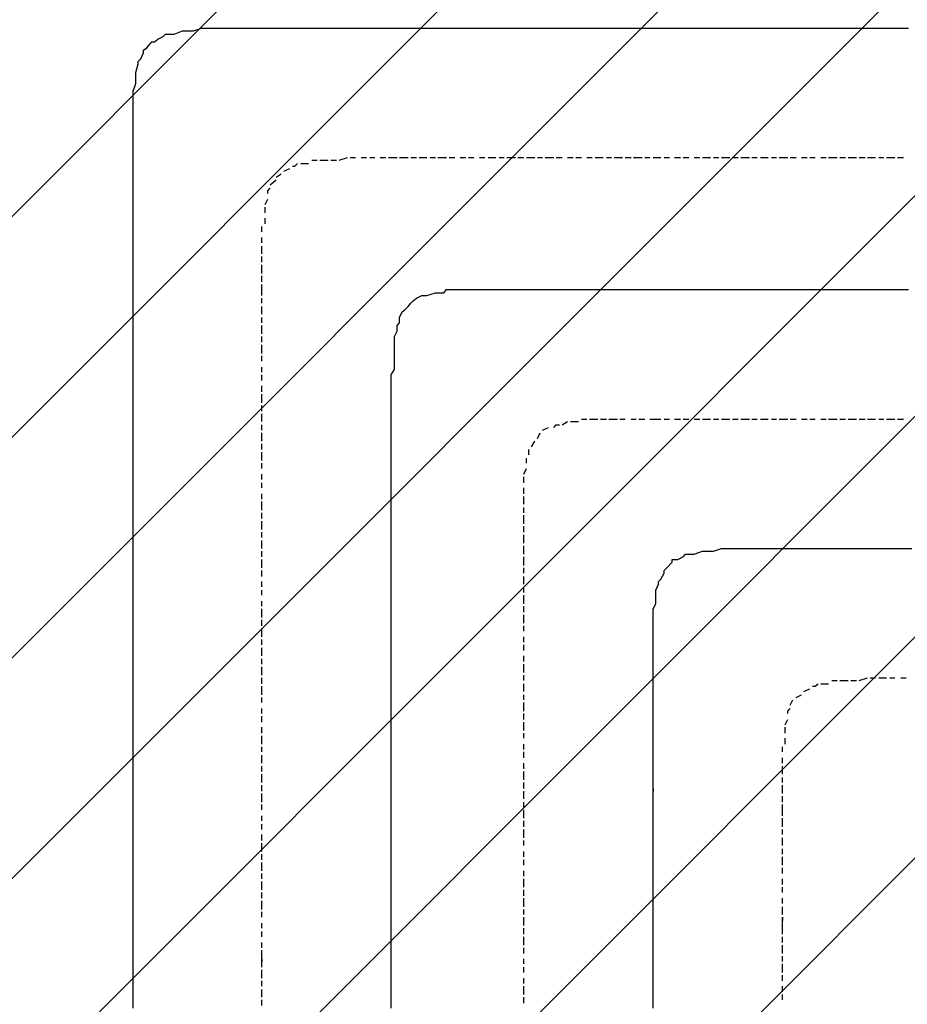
# Model space of a CAD drawing. Extents: x 997 to 109698, y 921 to 94021.
# Tile 463 of 656: x 29237 to 30603, y 43533 to 45047. Entities that reach past the tile are written whole.
import ezdxf

# ---------------------------------------------------------------- set-up
doc = ezdxf.new("R2010")
doc.units = 0
doc.header["$MEASUREMENT"] = 0
doc.layers.add('12', color=7, linetype='CONTINUOUS')
doc.layers.add('28', color=7, linetype='CONTINUOUS')

msp = doc.modelspace()

# ---------------------------------------------------------------- linework, layer by layer
at = {"layer": '12', "color": 5}
for p, q in [((29474.630503, 45024.563401), (29487.630503, 45029.563401)), ((29487.630503, 45029.563401), (29495.630503, 45029.563401)), ((29495.630503, 45029.563401), (29504.630503, 45029.563401)), ((29504.630503, 45029.563401), (29516.630503, 45033.563401)), ((29516.630503, 45033.563401), (29525.630503, 45033.563401)), ((29525.630503, 45033.563401), (29533.630503, 45033.563401)), ((29533.630503, 45033.563401), (29546.630503, 45033.563401)), ((29546.630503, 45033.563401), (29554.630503, 45033.563401)), ((29554.630503, 45033.563401), (29563.630503, 45033.563401)), ((29563.630503, 45033.563401), (29576.630503, 45033.563401)), ((29576.630503, 45033.563401), (29584.630503, 45033.563401)), ((29584.630503, 45033.563401), (29597.630503, 45033.563401)), ((29597.630503, 45033.563401), (29605.630503, 45033.563401)), ((29605.630503, 45033.563401), (29609.630503, 45033.563401)), ((29609.630503, 45033.563401), (29614.630503, 45033.563401)), ((29614.630503, 45033.563401), (29626.630503, 45033.563401)), ((29626.630503, 45033.563401), (29635.630503, 45033.563401)), ((29635.630503, 45033.563401), (29643.630503, 45033.563401)), ((29643.630503, 45033.563401), (29656.630503, 45033.563401)), ((29656.630503, 45033.563401), (29664.630503, 45033.563401)), ((29664.630503, 45033.563401), (29673.630503, 45033.563401)), ((29673.630503, 45033.563401), (29686.630503, 45033.563401)), ((29686.630503, 45033.563401), (29694.630503, 45033.563401)), ((29694.630503, 45033.563401), (29707.630503, 45033.563401)), ((29707.630503, 45033.563401), (29715.630503, 45033.563401)), ((29715.630503, 45033.563401), (29724.630503, 45033.563401)), ((29724.630503, 45033.563401), (29736.630503, 45033.563401)), ((29736.630503, 45033.563401), (29745.630503, 45033.563401)), ((29745.630503, 45033.563401), (29753.630503, 45033.563401)), ((29753.630503, 45033.563401), (29766.630503, 45033.563401)), ((29766.630503, 45033.563401), (29775.630503, 45033.563401)), ((29775.630503, 45033.563401), (29783.630503, 45033.563401)), ((29783.630503, 45033.563401), (29796.630503, 45033.563401)), ((29796.630503, 45033.563401), (29804.630503, 45033.563401)), ((29804.630503, 45033.563401), (29817.630503, 45033.563401)), ((29817.630503, 45033.563401), (29825.630503, 45033.563401)), ((29825.630503, 45033.563401), (29834.630503, 45033.563401)), ((29834.630503, 45033.563401), (29847.630503, 45033.563401)), ((29847.630503, 45033.563401), (29855.630503, 45033.563401)), ((29855.630503, 45033.563401), (29863.630503, 45033.563401)), ((29863.630503, 45033.563401), (29876.630503, 45033.563401)), ((29876.630503, 45033.563401), (29885.630503, 45033.563401)), ((29885.630503, 45033.563401), (29893.630503, 45033.563401)), ((29893.630503, 45033.563401), (29906.630503, 45033.563401)), ((29906.630503, 45033.563401), (29914.630503, 45033.563401)), ((29914.630503, 45033.563401), (29927.630503, 45033.563401)), ((29927.630503, 45033.563401), (29935.630503, 45033.563401)), ((29935.630503, 45033.563401), (29944.630503, 45033.563401)), ((29944.630503, 45033.563401), (29957.630503, 45033.563401)), ((29957.630503, 45033.563401), (29965.630503, 45033.563401)), ((29965.630503, 45033.563401), (29974.630503, 45033.563401)), ((29974.630503, 45033.563401), (29986.630503, 45033.563401)), ((29986.630503, 45033.563401), (29995.630503, 45033.563401)), ((29995.630503, 45033.563401), (30003.630503, 45033.563401)), ((30003.630503, 45033.563401), (30016.630503, 45033.563401)), ((30016.630503, 45033.563401), (30024.630503, 45033.563401)), ((30024.630503, 45033.563401), (30033.630503, 45033.563401)), ((30033.630503, 45033.563401), (30045.630503, 45033.563401)), ((30045.630503, 45033.563401), (30054.630503, 45033.563401)), ((30054.630503, 45033.563401), (30067.630503, 45033.563401)), ((30067.630503, 45033.563401), (30075.630503, 45033.563401)), ((30075.630503, 45033.563401), (30084.630503, 45033.563401)), ((30084.630503, 45033.563401), (30096.630503, 45033.563401)), ((30096.630503, 45033.563401), (30105.630503, 45033.563401)), ((30105.630503, 45033.563401), (30113.630503, 45033.563401)), ((30113.630503, 45033.563401), (30126.630503, 45033.563401)), ((30126.630503, 45033.563401), (30134.630503, 45033.563401)), ((30134.630503, 45033.563401), (30143.630503, 45033.563401)), ((30143.630503, 45033.563401), (30156.630503, 45033.563401)), ((30156.630503, 45033.563401), (30164.630503, 45033.563401)), ((30164.630503, 45033.563401), (30177.630503, 45033.563401)), ((30177.630503, 45033.563401), (30185.630503, 45033.563401)), ((30185.630503, 45033.563401), (30194.630503, 45033.563401)), ((30194.630503, 45033.563401), (30206.630503, 45033.563401)), ((30206.630503, 45033.563401), (30215.630503, 45033.563401)), ((30215.630503, 45033.563401), (30223.630503, 45033.563401)), ((30223.630503, 45033.563401), (30236.630503, 45033.563401)), ((30236.630503, 45033.563401), (30244.630503, 45033.563401)), ((30244.630503, 45033.563401), (30253.630503, 45033.563401)), ((30253.630503, 45033.563401), (30266.630503, 45033.563401)), ((30266.630503, 45033.563401), (30274.630503, 45033.563401)), ((30274.630503, 45033.563401), (30287.630503, 45033.563401)), ((30287.630503, 45033.563401), (30295.630503, 45033.563401)), ((30295.630503, 45033.563401), (30304.630503, 45033.563401)), ((30304.630503, 45033.563401), (30316.630503, 45033.563401)), ((30316.630503, 45033.563401), (30325.630503, 45033.563401)), ((30325.630503, 45033.563401), (30333.630503, 45033.563401)), ((30333.630503, 45033.563401), (30346.630503, 45033.563401)), ((30346.630503, 45033.563401), (30355.630503, 45033.563401)), ((30355.630503, 45033.563401), (30363.630503, 45033.563401)), ((30363.630503, 45033.563401), (30376.630503, 45033.563401)), ((30376.630503, 45033.563401), (30384.630503, 45033.563401)), ((30384.630503, 45033.563401), (30397.630503, 45033.563401)), ((30397.630503, 45033.563401), (30405.630503, 45033.563401)), ((30405.630503, 45033.563401), (30414.630503, 45033.563401)), ((30414.630503, 45033.563401), (30426.630503, 45033.563401)), ((30426.630503, 45033.563401), (30435.630503, 45033.563401)), ((30435.630503, 45033.563401), (30443.630503, 45033.563401)), ((30443.630503, 45033.563401), (30456.630503, 45033.563401)), ((30456.630503, 45033.563401), (30465.630503, 45033.563401)), ((30465.630503, 45033.563401), (30473.630503, 45033.563401)), ((30473.630503, 45033.563401), (30486.630503, 45033.563401)), ((30486.630503, 45033.563401), (30494.630503, 45033.563401)), ((30494.630503, 45033.563401), (30507.630503, 45033.563401)), ((30507.630503, 45033.563401), (30515.630503, 45033.563401)), ((30515.630503, 45033.563401), (30524.630503, 45033.563401)), ((30524.630503, 45033.563401), (30537.630503, 45033.563401)), ((30537.630503, 45033.563401), (30545.630503, 45033.563401)), ((30545.630503, 45033.563401), (30553.630503, 45033.563401)), ((30553.630503, 45033.563401), (30566.630503, 45033.563401)), ((30566.630503, 45033.563401), (30575.630503, 45033.563401)), ((30575.630503, 45033.563401), (30583.630503, 45033.563401)), ((30583.630503, 45033.563401), (30596.630503, 45033.563401)), ((30596.630503, 45033.563401), (30604.630503, 45033.563401)), ((29449.630503, 45016.563401), (29457.630503, 45020.563401)), ((29466.630503, 45024.563401), (29474.630503, 45024.563401)), ((29432.630503, 45003.563401), (29440.630503, 45012.563401)), ((29423.630503, 44986.563401), (29427.630503, 44995.563401)), ((29415.630503, 44965.563401), (29419.630503, 44978.563401)), ((29415.630503, 44957.563401), (29415.630503, 44965.563401)), ((29415.630503, 44948.563401), (29415.630503, 44957.563401)), ((29411.630503, 44936.563401), (29415.630503, 44948.563401)), ((29411.630503, 44927.563401), (29411.630503, 44936.563401)), ((29411.630503, 44919.563401), (29411.630503, 44927.563401)), ((29411.630503, 44906.563401), (29411.630503, 44919.563401)), ((29411.630503, 44897.563401), (29411.630503, 44906.563401)), ((29411.630503, 44889.563401), (29411.630503, 44897.563401)), ((29411.630503, 44876.563401), (29411.630503, 44889.563401)), ((29411.630503, 44868.563401), (29411.630503, 44876.563401)), ((29411.630503, 44859.563401), (29411.630503, 44868.563401)), ((29411.630503, 44847.563401), (29411.630503, 44859.563401)), ((29411.630503, 44838.563401), (29411.630503, 44847.563401)), ((29411.630503, 44834.563401), (29411.630503, 44838.563401)), ((29411.630503, 44825.563401), (29411.630503, 44834.563401)), ((29411.630503, 44817.563401), (29411.630503, 44825.563401)), ((29411.630503, 44809.563401), (29411.630503, 44817.563401)), ((29411.630503, 44796.563401), (29411.630503, 44809.563401)), ((29411.630503, 44787.563401), (29411.630503, 44796.563401)), ((29411.630503, 44775.563401), (29411.630503, 44787.563401)), ((29411.630503, 44766.563401), (29411.630503, 44775.563401)), ((29411.630503, 44758.563401), (29411.630503, 44766.563401)), ((29411.630503, 44745.563401), (29411.630503, 44758.563401)), ((29411.630503, 44737.563401), (29411.630503, 44745.563401)), ((29411.630503, 44728.563401), (29411.630503, 44737.563401)), ((29411.630503, 44715.563401), (29411.630503, 44728.563401)), ((29411.630503, 44707.563401), (29411.630503, 44715.563401)), ((29411.630503, 44698.563401), (29411.630503, 44707.563401)), ((29411.630503, 44686.563401), (29411.630503, 44698.563401)), ((29411.630503, 44677.563401), (29411.630503, 44686.563401)), ((29411.630503, 44665.563401), (29411.630503, 44677.563401)), ((29411.630503, 44656.563401), (29411.630503, 44665.563401)), ((29411.630503, 44648.563401), (29411.630503, 44656.563401)), ((29411.630503, 44635.563401), (29411.630503, 44648.563401)), ((29411.630503, 44626.563401), (29411.630503, 44635.563401)), ((29411.630503, 44618.563401), (29411.630503, 44626.563401)), ((29847.630503, 44618.563401), (29855.630503, 44622.563401)), ((29855.630503, 44622.563401), (29863.630503, 44622.563401)), ((29863.630503, 44622.563401), (29876.630503, 44626.563401)), ((29876.630503, 44626.563401), (29885.630503, 44626.563401)), ((29893.630503, 44631.563401), (29906.630503, 44631.563401)), ((29906.630503, 44631.563401), (29914.630503, 44631.563401)), ((29914.630503, 44631.563401), (29927.630503, 44631.563401)), ((29927.630503, 44631.563401), (29935.630503, 44631.563401)), ((29935.630503, 44631.563401), (29944.630503, 44631.563401)), ((29944.630503, 44631.563401), (29957.630503, 44631.563401)), ((29957.630503, 44631.563401), (29965.630503, 44631.563401)), ((29965.630503, 44631.563401), (29974.630503, 44631.563401)), ((29974.630503, 44631.563401), (29986.630503, 44631.563401)), ((29986.630503, 44631.563401), (29995.630503, 44631.563401)), ((29995.630503, 44631.563401), (30003.630503, 44631.563401)), ((30003.630503, 44631.563401), (30012.630503, 44631.563401)), ((30012.630503, 44631.563401), (30016.630503, 44631.563401)), ((30016.630503, 44631.563401), (30024.630503, 44631.563401)), ((30024.630503, 44631.563401), (30033.630503, 44631.563401)), ((30033.630503, 44631.563401), (30045.630503, 44631.563401)), ((30045.630503, 44631.563401), (30054.630503, 44631.563401)), ((30054.630503, 44631.563401), (30067.630503, 44631.563401)), ((30067.630503, 44631.563401), (30075.630503, 44631.563401)), ((30075.630503, 44631.563401), (30084.630503, 44631.563401)), ((30084.630503, 44631.563401), (30096.630503, 44631.563401)), ((30096.630503, 44631.563401), (30105.630503, 44631.563401)), ((30105.630503, 44631.563401), (30113.630503, 44631.563401)), ((30113.630503, 44631.563401), (30126.630503, 44631.563401)), ((30126.630503, 44631.563401), (30134.630503, 44631.563401)), ((30134.630503, 44631.563401), (30143.630503, 44631.563401)), ((30143.630503, 44631.563401), (30156.630503, 44631.563401)), ((30156.630503, 44631.563401), (30164.630503, 44631.563401)), ((30164.630503, 44631.563401), (30177.630503, 44631.563401)), ((30177.630503, 44631.563401), (30185.630503, 44631.563401)), ((30185.630503, 44631.563401), (30194.630503, 44631.563401)), ((30194.630503, 44631.563401), (30206.630503, 44631.563401)), ((30206.630503, 44631.563401), (30215.630503, 44631.563401)), ((30215.630503, 44631.563401), (30223.630503, 44631.563401)), ((30223.630503, 44631.563401), (30236.630503, 44631.563401)), ((30236.630503, 44631.563401), (30244.630503, 44631.563401)), ((30244.630503, 44631.563401), (30253.630503, 44631.563401)), ((30253.630503, 44631.563401), (30266.630503, 44631.563401)), ((30266.630503, 44631.563401), (30274.630503, 44631.563401)), ((30274.630503, 44631.563401), (30287.630503, 44631.563401)), ((30287.630503, 44631.563401), (30295.630503, 44631.563401)), ((30295.630503, 44631.563401), (30304.630503, 44631.563401)), ((30304.630503, 44631.563401), (30316.630503, 44631.563401)), ((30316.630503, 44631.563401), (30325.630503, 44631.563401)), ((30325.630503, 44631.563401), (30333.630503, 44631.563401)), ((30333.630503, 44631.563401), (30346.630503, 44631.563401)), ((30346.630503, 44631.563401), (30355.630503, 44631.563401)), ((30355.630503, 44631.563401), (30363.630503, 44631.563401)), ((30363.630503, 44631.563401), (30376.630503, 44631.563401)), ((30376.630503, 44631.563401), (30384.630503, 44631.563401)), ((30384.630503, 44631.563401), (30397.630503, 44631.563401)), ((30397.630503, 44631.563401), (30405.630503, 44631.563401)), ((30405.630503, 44631.563401), (30414.630503, 44631.563401)), ((30414.630503, 44631.563401), (30426.630503, 44631.563401)), ((30426.630503, 44631.563401), (30435.630503, 44631.563401)), ((30435.630503, 44631.563401), (30443.630503, 44631.563401)), ((30443.630503, 44631.563401), (30456.630503, 44631.563401)), ((30456.630503, 44631.563401), (30465.630503, 44631.563401)), ((30465.630503, 44631.563401), (30473.630503, 44631.563401)), ((30473.630503, 44631.563401), (30486.630503, 44631.563401)), ((30486.630503, 44631.563401), (30494.630503, 44631.563401)), ((30494.630503, 44631.563401), (30507.630503, 44631.563401)), ((30507.630503, 44631.563401), (30515.630503, 44631.563401)), ((30515.630503, 44631.563401), (30524.630503, 44631.563401)), ((30524.630503, 44631.563401), (30537.630503, 44631.563401)), ((30537.630503, 44631.563401), (30545.630503, 44631.563401)), ((30545.630503, 44631.563401), (30553.630503, 44631.563401)), ((30553.630503, 44631.563401), (30566.630503, 44631.563401)), ((30566.630503, 44631.563401), (30575.630503, 44631.563401)), ((30575.630503, 44631.563401), (30583.630503, 44631.563401)), ((30583.630503, 44631.563401), (30596.630503, 44631.563401)), ((30596.630503, 44631.563401), (30604.630503, 44631.563401)), ((29411.630503, 44605.563401), (29411.630503, 44618.563401)), ((29411.630503, 44597.563401), (29411.630503, 44605.563401)), ((29834.630503, 44605.563401), (29838.630503, 44610.563401)), ((29411.630503, 44588.563401), (29411.630503, 44597.563401)), ((29821.630503, 44588.563401), (29825.630503, 44597.563401)), ((29411.630503, 44576.563401), (29411.630503, 44588.563401)), ((29411.630503, 44567.563401), (29411.630503, 44576.563401)), ((29817.630503, 44567.563401), (29817.630503, 44576.563401)), ((29411.630503, 44555.563401), (29411.630503, 44567.563401)), ((29813.630503, 44559.563401), (29817.630503, 44567.563401)), ((29813.630503, 44546.563401), (29813.630503, 44559.563401)), ((29411.630503, 44546.563401), (29411.630503, 44555.563401)), ((29411.630503, 44538.563401), (29411.630503, 44546.563401)), ((29813.630503, 44538.563401), (29813.630503, 44546.563401)), ((29411.630503, 44525.563401), (29411.630503, 44538.563401)), ((29813.630503, 44529.563401), (29813.630503, 44538.563401)), ((29813.630503, 44516.563401), (29813.630503, 44529.563401)), ((29411.630503, 44516.563401), (29411.630503, 44525.563401)), ((29411.630503, 44508.563401), (29411.630503, 44516.563401)), ((29813.630503, 44508.563401), (29813.630503, 44516.563401)), ((29411.630503, 44495.563401), (29411.630503, 44508.563401)), ((29808.630503, 44500.563401), (29813.630503, 44508.563401)), ((29808.630503, 44487.563401), (29808.630503, 44500.563401)), ((29411.630503, 44487.563401), (29411.630503, 44495.563401)), ((29411.630503, 44478.563401), (29411.630503, 44487.563401)), ((29808.630503, 44478.563401), (29808.630503, 44487.563401)), ((29411.630503, 44466.563401), (29411.630503, 44478.563401)), ((29808.630503, 44466.563401), (29808.630503, 44478.563401)), ((29411.630503, 44457.563401), (29411.630503, 44466.563401)), ((29411.630503, 44444.563401), (29411.630503, 44457.563401)), ((29808.630503, 44457.563401), (29808.630503, 44466.563401)), ((29808.630503, 44449.563401), (29808.630503, 44457.563401)), ((29411.630503, 44436.563401), (29411.630503, 44444.563401)), ((29808.630503, 44436.563401), (29808.630503, 44449.563401)), ((29411.630503, 44428.563401), (29411.630503, 44436.563401)), ((29411.630503, 44415.563401), (29411.630503, 44428.563401)), ((29808.630503, 44432.563401), (29808.630503, 44436.563401)), ((29808.630503, 44428.563401), (29808.630503, 44432.563401)), ((29808.630503, 44415.563401), (29808.630503, 44428.563401)), ((29411.630503, 44406.563401), (29411.630503, 44415.563401)), ((29808.630503, 44406.563401), (29808.630503, 44415.563401)), ((29411.630503, 44398.563401), (29411.630503, 44406.563401)), ((29411.630503, 44385.563401), (29411.630503, 44398.563401)), ((29808.630503, 44398.563401), (29808.630503, 44406.563401)), ((29808.630503, 44385.563401), (29808.630503, 44398.563401)), ((29411.630503, 44377.563401), (29411.630503, 44385.563401)), ((29411.630503, 44368.563401), (29411.630503, 44377.563401)), ((29808.630503, 44377.563401), (29808.630503, 44385.563401)), ((29808.630503, 44368.563401), (29808.630503, 44377.563401)), ((29411.630503, 44356.563401), (29411.630503, 44368.563401)), ((29808.630503, 44356.563401), (29808.630503, 44368.563401)), ((29411.630503, 44347.563401), (29411.630503, 44356.563401)), ((29411.630503, 44339.563401), (29411.630503, 44347.563401)), ((29808.630503, 44347.563401), (29808.630503, 44356.563401)), ((29808.630503, 44339.563401), (29808.630503, 44347.563401)), ((29411.630503, 44326.563401), (29411.630503, 44339.563401)), ((29808.630503, 44326.563401), (29808.630503, 44339.563401)), ((29411.630503, 44317.563401), (29411.630503, 44326.563401)), ((29411.630503, 44305.563401), (29411.630503, 44317.563401)), ((29808.630503, 44317.563401), (29808.630503, 44326.563401)), ((29808.630503, 44305.563401), (29808.630503, 44317.563401)), ((29411.630503, 44296.563401), (29411.630503, 44305.563401)), ((29808.630503, 44296.563401), (29808.630503, 44305.563401)), ((29411.630503, 44288.563401), (29411.630503, 44296.563401)), ((29411.630503, 44275.563401), (29411.630503, 44288.563401)), ((29808.630503, 44288.563401), (29808.630503, 44296.563401)), ((29808.630503, 44275.563401), (29808.630503, 44288.563401)), ((29411.630503, 44267.563401), (29411.630503, 44275.563401)), ((29808.630503, 44267.563401), (29808.630503, 44275.563401)), ((29411.630503, 44258.563401), (29411.630503, 44267.563401)), ((29411.630503, 44245.563401), (29411.630503, 44258.563401)), ((29808.630503, 44258.563401), (29808.630503, 44267.563401)), ((29808.630503, 44245.563401), (29808.630503, 44258.563401)), ((29411.630503, 44237.563401), (29411.630503, 44245.563401)), ((29808.630503, 44237.563401), (29808.630503, 44245.563401)), ((29411.630503, 44229.563401), (29411.630503, 44237.563401)), ((29411.630503, 44216.563401), (29411.630503, 44229.563401)), ((29808.630503, 44229.563401), (29808.630503, 44237.563401)), ((29808.630503, 44216.563401), (29808.630503, 44229.563401)), ((30274.630503, 44224.563401), (30287.630503, 44229.563401)), ((30287.630503, 44229.563401), (30295.630503, 44229.563401)), ((30295.630503, 44229.563401), (30304.630503, 44229.563401)), ((30304.630503, 44229.563401), (30316.630503, 44233.563401)), ((30316.630503, 44233.563401), (30325.630503, 44233.563401)), ((30325.630503, 44233.563401), (30333.630503, 44233.563401)), ((30333.630503, 44233.563401), (30346.630503, 44233.563401)), ((30346.630503, 44233.563401), (30355.630503, 44233.563401)), ((30355.630503, 44233.563401), (30363.630503, 44233.563401)), ((30363.630503, 44233.563401), (30376.630503, 44233.563401)), ((30376.630503, 44233.563401), (30384.630503, 44233.563401)), ((30384.630503, 44233.563401), (30397.630503, 44233.563401)), ((30397.630503, 44233.563401), (30405.630503, 44233.563401)), ((30405.630503, 44233.563401), (30410.630503, 44233.563401)), ((30410.630503, 44233.563401), (30418.630503, 44233.563401)), ((30418.630503, 44233.563401), (30431.630503, 44233.563401)), ((30431.630503, 44233.563401), (30439.630503, 44233.563401)), ((30439.630503, 44233.563401), (30452.630503, 44233.563401)), ((30452.630503, 44233.563401), (30460.630503, 44233.563401)), ((30460.630503, 44233.563401), (30469.630503, 44233.563401)), ((30469.630503, 44233.563401), (30481.630503, 44233.563401)), ((30481.630503, 44233.563401), (30490.630503, 44233.563401)), ((30490.630503, 44233.563401), (30498.630503, 44233.563401)), ((30498.630503, 44233.563401), (30511.630503, 44233.563401)), ((30511.630503, 44233.563401), (30520.630503, 44233.563401)), ((30520.630503, 44233.563401), (30528.630503, 44233.563401)), ((30528.630503, 44233.563401), (30541.630503, 44233.563401)), ((30541.630503, 44233.563401), (30549.630503, 44233.563401)), ((30549.630503, 44233.563401), (30562.630503, 44233.563401)), ((30562.630503, 44233.563401), (30570.630503, 44233.563401)), ((30570.630503, 44233.563401), (30579.630503, 44233.563401)), ((30579.630503, 44233.563401), (30592.630503, 44233.563401)), ((30592.630503, 44233.563401), (30600.630503, 44233.563401)), ((30600.630503, 44233.563401), (30609.630503, 44233.563401)), ((29411.630503, 44207.563401), (29411.630503, 44216.563401)), ((29808.630503, 44207.563401), (29808.630503, 44216.563401)), ((30232.630503, 44203.563401), (30240.630503, 44212.563401)), ((30249.630503, 44216.563401), (30257.630503, 44220.563401)), ((30266.630503, 44224.563401), (30274.630503, 44224.563401)), ((29411.630503, 44195.563401), (29411.630503, 44207.563401)), ((29808.630503, 44195.563401), (29808.630503, 44207.563401)), ((29411.630503, 44186.563401), (29411.630503, 44195.563401)), ((29411.630503, 44178.563401), (29411.630503, 44186.563401)), ((29808.630503, 44186.563401), (29808.630503, 44195.563401)), ((29808.630503, 44178.563401), (29808.630503, 44186.563401)), ((30223.630503, 44186.563401), (30228.630503, 44195.563401)), ((29411.630503, 44165.563401), (29411.630503, 44178.563401)), ((29411.630503, 44157.563401), (29411.630503, 44165.563401)), ((29808.630503, 44165.563401), (29808.630503, 44178.563401)), ((29808.630503, 44157.563401), (29808.630503, 44165.563401)), ((30215.630503, 44169.563401), (30219.630503, 44178.563401)), ((30215.630503, 44157.563401), (30215.630503, 44169.563401)), ((29411.630503, 44148.563401), (29411.630503, 44157.563401)), ((29808.630503, 44148.563401), (29808.630503, 44157.563401)), ((30215.630503, 44148.563401), (30215.630503, 44157.563401)), ((29411.630503, 44135.563401), (29411.630503, 44148.563401)), ((29411.630503, 44127.563401), (29411.630503, 44135.563401)), ((29808.630503, 44135.563401), (29808.630503, 44148.563401)), ((29808.630503, 44127.563401), (29808.630503, 44135.563401)), ((30211.630503, 44140.563401), (30215.630503, 44148.563401)), ((30211.630503, 44127.563401), (30211.630503, 44140.563401)), ((29411.630503, 44118.563401), (29411.630503, 44127.563401)), ((29808.630503, 44118.563401), (29808.630503, 44127.563401)), ((30211.630503, 44118.563401), (30211.630503, 44127.563401)), ((29411.630503, 44106.563401), (29411.630503, 44118.563401)), ((29411.630503, 44097.563401), (29411.630503, 44106.563401)), ((29808.630503, 44106.563401), (29808.630503, 44118.563401)), ((29808.630503, 44097.563401), (29808.630503, 44106.563401)), ((30211.630503, 44106.563401), (30211.630503, 44118.563401)), ((30211.630503, 44097.563401), (30211.630503, 44106.563401)), ((29411.630503, 44085.563401), (29411.630503, 44097.563401)), ((29808.630503, 44085.563401), (29808.630503, 44097.563401)), ((30211.630503, 44089.563401), (30211.630503, 44097.563401)), ((29411.630503, 44076.563401), (29411.630503, 44085.563401)), ((29411.630503, 44068.563401), (29411.630503, 44076.563401)), ((29808.630503, 44076.563401), (29808.630503, 44085.563401)), ((29808.630503, 44068.563401), (29808.630503, 44076.563401)), ((30211.630503, 44076.563401), (30211.630503, 44089.563401)), ((30211.630503, 44068.563401), (30211.630503, 44076.563401)), ((29411.630503, 44055.563401), (29411.630503, 44068.563401)), ((29808.630503, 44055.563401), (29808.630503, 44068.563401)), ((30211.630503, 44059.563401), (30211.630503, 44068.563401)), ((30211.630503, 44047.563401), (30211.630503, 44059.563401)), ((29411.630503, 44047.563401), (29411.630503, 44055.563401)), ((29411.630503, 44038.563401), (29411.630503, 44047.563401)), ((29808.630503, 44047.563401), (29808.630503, 44055.563401)), ((29808.630503, 44038.563401), (29808.630503, 44047.563401)), ((30211.630503, 44038.563401), (30211.630503, 44047.563401)), ((29411.630503, 44025.563401), (29411.630503, 44038.563401)), ((29808.630503, 44025.563401), (29808.630503, 44038.563401)), ((30211.630503, 44034.563401), (30211.630503, 44038.563401)), ((30211.630503, 44025.563401), (30211.630503, 44034.563401)), ((29411.630503, 44017.563401), (29411.630503, 44025.563401)), ((29411.630503, 44008.563401), (29411.630503, 44017.563401)), ((29808.630503, 44017.563401), (29808.630503, 44025.563401)), ((29808.630503, 44008.563401), (29808.630503, 44017.563401)), ((30211.630503, 44013.563401), (30211.630503, 44025.563401)), ((29411.630503, 43996.563401), (29411.630503, 44008.563401)), ((29808.630503, 43996.563401), (29808.630503, 44008.563401)), ((30211.630503, 44004.563401), (30211.630503, 44013.563401)), ((30211.630503, 43996.563401), (30211.630503, 44004.563401)), ((29411.630503, 43987.563401), (29411.630503, 43996.563401)), ((29411.630503, 43975.563401), (29411.630503, 43987.563401)), ((29808.630503, 43987.563401), (29808.630503, 43996.563401)), ((29808.630503, 43975.563401), (29808.630503, 43987.563401)), ((30211.630503, 43983.563401), (30211.630503, 43996.563401)), ((29411.630503, 43966.563401), (29411.630503, 43975.563401)), ((29808.630503, 43966.563401), (29808.630503, 43975.563401)), ((30211.630503, 43975.563401), (30211.630503, 43983.563401)), ((30211.630503, 43966.563401), (30211.630503, 43975.563401)), ((29411.630503, 43958.563401), (29411.630503, 43966.563401)), ((29411.630503, 43945.563401), (29411.630503, 43958.563401)), ((29808.630503, 43958.563401), (29808.630503, 43966.563401)), ((29808.630503, 43945.563401), (29808.630503, 43958.563401)), ((30211.630503, 43953.563401), (30211.630503, 43966.563401)), ((30211.630503, 43945.563401), (30211.630503, 43953.563401)), ((29411.630503, 43936.563401), (29411.630503, 43945.563401)), ((29808.630503, 43936.563401), (29808.630503, 43945.563401)), ((30211.630503, 43932.563401), (30211.630503, 43945.563401)), ((29411.630503, 43928.563401), (29411.630503, 43936.563401)), ((29411.630503, 43915.563401), (29411.630503, 43928.563401)), ((29808.630503, 43928.563401), (29808.630503, 43936.563401)), ((29808.630503, 43915.563401), (29808.630503, 43928.563401)), ((30211.630503, 43924.563401), (30211.630503, 43932.563401)), ((30211.630503, 43915.563401), (30211.630503, 43924.563401)), ((29411.630503, 43907.563401), (29411.630503, 43915.563401)), ((29808.630503, 43907.563401), (29808.630503, 43915.563401)), ((30211.630503, 43903.563401), (30211.630503, 43915.563401)), ((29411.630503, 43898.563401), (29411.630503, 43907.563401)), ((29411.630503, 43886.563401), (29411.630503, 43898.563401)), ((29808.630503, 43898.563401), (29808.630503, 43907.563401)), ((29808.630503, 43886.563401), (29808.630503, 43898.563401)), ((30211.630503, 43894.563401), (30211.630503, 43903.563401)), ((30211.630503, 43886.563401), (30211.630503, 43894.563401)), ((29411.630503, 43877.563401), (29411.630503, 43886.563401)), ((29808.630503, 43877.563401), (29808.630503, 43886.563401)), ((30211.630503, 43873.563401), (30211.630503, 43886.563401)), ((29411.630503, 43864.563401), (29411.630503, 43877.563401)), ((29411.630503, 43856.563401), (29411.630503, 43864.563401)), ((29808.630503, 43864.563401), (29808.630503, 43877.563401)), ((29808.630503, 43856.563401), (29808.630503, 43864.563401)), ((30211.630503, 43864.563401), (30211.630503, 43873.563401)), ((30211.630503, 43856.563401), (30211.630503, 43864.563401)), ((29411.630503, 43848.563401), (29411.630503, 43856.563401)), ((29411.630503, 43835.563401), (29411.630503, 43848.563401)), ((29808.630503, 43848.563401), (29808.630503, 43856.563401)), ((29808.630503, 43835.563401), (29808.630503, 43848.563401)), ((30211.630503, 43843.563401), (30211.630503, 43856.563401)), ((29411.630503, 43826.563401), (29411.630503, 43835.563401)), ((29808.630503, 43826.563401), (29808.630503, 43835.563401)), ((30211.630503, 43835.563401), (30211.630503, 43843.563401)), ((30211.630503, 43822.563401), (30211.630503, 43835.563401)), ((29411.630503, 43818.563401), (29411.630503, 43826.563401)), ((29411.630503, 43805.563401), (29411.630503, 43818.563401)), ((29808.630503, 43818.563401), (29808.630503, 43826.563401)), ((29808.630503, 43805.563401), (29808.630503, 43818.563401)), ((30211.630503, 43814.563401), (30211.630503, 43822.563401)), ((29411.630503, 43797.563401), (29411.630503, 43805.563401)), ((29808.630503, 43797.563401), (29808.630503, 43805.563401)), ((30211.630503, 43805.563401), (30211.630503, 43814.563401)), ((30211.630503, 43793.563401), (30211.630503, 43805.563401)), ((29411.630503, 43788.563401), (29411.630503, 43797.563401)), ((29411.630503, 43776.563401), (29411.630503, 43788.563401)), ((29808.630503, 43788.563401), (29808.630503, 43797.563401)), ((29808.630503, 43776.563401), (29808.630503, 43788.563401)), ((30211.630503, 43784.563401), (30211.630503, 43793.563401)), ((29411.630503, 43767.563401), (29411.630503, 43776.563401)), ((29808.630503, 43767.563401), (29808.630503, 43776.563401)), ((30211.630503, 43776.563401), (30211.630503, 43784.563401)), ((30211.630503, 43763.563401), (30211.630503, 43776.563401)), ((29411.630503, 43759.563401), (29411.630503, 43767.563401)), ((29411.630503, 43746.563401), (29411.630503, 43759.563401)), ((29808.630503, 43759.563401), (29808.630503, 43767.563401)), ((29808.630503, 43746.563401), (29808.630503, 43759.563401)), ((30211.630503, 43754.563401), (30211.630503, 43763.563401)), ((29411.630503, 43737.563401), (29411.630503, 43746.563401)), ((29808.630503, 43737.563401), (29808.630503, 43746.563401)), ((30211.630503, 43746.563401), (30211.630503, 43754.563401)), ((30211.630503, 43733.563401), (30211.630503, 43746.563401)), ((29411.630503, 43725.563401), (29411.630503, 43737.563401)), ((29808.630503, 43725.563401), (29808.630503, 43737.563401)), ((30211.630503, 43725.563401), (30211.630503, 43733.563401)), ((29411.630503, 43716.563401), (29411.630503, 43725.563401)), ((29411.630503, 43708.563401), (29411.630503, 43716.563401)), ((29808.630503, 43716.563401), (29808.630503, 43725.563401)), ((29808.630503, 43708.563401), (29808.630503, 43716.563401)), ((30211.630503, 43712.563401), (30211.630503, 43725.563401)), ((30211.630503, 43704.563401), (30211.630503, 43712.563401)), ((29411.630503, 43695.563401), (29411.630503, 43708.563401)), ((29808.630503, 43695.563401), (29808.630503, 43708.563401)), ((30211.630503, 43695.563401), (30211.630503, 43704.563401)), ((29411.630503, 43687.563401), (29411.630503, 43695.563401)), ((29411.630503, 43678.563401), (29411.630503, 43687.563401)), ((29808.630503, 43687.563401), (29808.630503, 43695.563401)), ((29808.630503, 43678.563401), (29808.630503, 43687.563401)), ((30211.630503, 43682.563401), (30211.630503, 43695.563401)), ((30211.630503, 43674.563401), (30211.630503, 43682.563401)), ((29411.630503, 43666.563401), (29411.630503, 43678.563401)), ((29411.630503, 43657.563401), (29411.630503, 43666.563401)), ((29808.630503, 43666.563401), (29808.630503, 43678.563401)), ((29808.630503, 43657.563401), (29808.630503, 43666.563401)), ((30211.630503, 43666.563401), (30211.630503, 43674.563401)), ((30211.630503, 43653.563401), (30211.630503, 43666.563401)), ((29411.630503, 43649.563401), (29411.630503, 43657.563401)), ((29808.630503, 43649.563401), (29808.630503, 43657.563401)), ((30211.630503, 43644.563401), (30211.630503, 43653.563401)), ((29411.630503, 43636.563401), (29411.630503, 43649.563401)), ((29411.630503, 43627.563401), (29411.630503, 43636.563401)), ((29808.630503, 43636.563401), (29808.630503, 43649.563401)), ((29808.630503, 43627.563401), (29808.630503, 43636.563401)), ((30211.630503, 43636.563401), (30211.630503, 43644.563401)), ((30211.630503, 43623.563401), (30211.630503, 43636.563401)), ((29411.630503, 43615.563401), (29411.630503, 43627.563401)), ((29808.630503, 43615.563401), (29808.630503, 43627.563401)), ((30211.630503, 43615.563401), (30211.630503, 43623.563401)), ((29411.630503, 43606.563401), (29411.630503, 43615.563401)), ((29411.630503, 43598.563401), (29411.630503, 43606.563401)), ((29808.630503, 43606.563401), (29808.630503, 43615.563401)), ((29808.630503, 43598.563401), (29808.630503, 43606.563401)), ((30211.630503, 43602.563401), (30211.630503, 43615.563401)), ((29411.630503, 43585.563401), (29411.630503, 43598.563401)), ((29808.630503, 43585.563401), (29808.630503, 43598.563401)), ((30211.630503, 43594.563401), (30211.630503, 43602.563401)), ((30211.630503, 43585.563401), (30211.630503, 43594.563401)), ((29411.630503, 43577.563401), (29411.630503, 43585.563401)), ((29411.630503, 43568.563401), (29411.630503, 43577.563401)), ((29808.630503, 43577.563401), (29808.630503, 43585.563401)), ((29808.630503, 43568.563401), (29808.630503, 43577.563401)), ((30211.630503, 43572.563401), (30211.630503, 43585.563401)), ((29411.630503, 43555.563401), (29411.630503, 43568.563401)), ((29808.630503, 43555.563401), (29808.630503, 43568.563401)), ((30211.630503, 43564.563401), (30211.630503, 43572.563401)), ((30211.630503, 43555.563401), (30211.630503, 43564.563401)), ((29411.630503, 43547.563401), (29411.630503, 43555.563401)), ((29411.630503, 43539.563401), (29411.630503, 43547.563401)), ((29808.630503, 43547.563401), (29808.630503, 43555.563401)), ((29808.630503, 43539.563401), (29808.630503, 43547.563401)), ((30211.630503, 43543.563401), (30211.630503, 43555.563401)), ((29411.630503, 43526.563401), (29411.630503, 43539.563401)), ((29808.630503, 43526.563401), (29808.630503, 43539.563401)), ((30211.630503, 43534.563401), (30211.630503, 43543.563401)), ((30211.630503, 43526.563401), (30211.630503, 43534.563401))]:
    msp.add_line(p, q, dxfattribs=at)
at = {"layer": '12', "color": 1}
for p, q in [((29728.630503, 44830.563401), (29741.630503, 44834.563401)), ((29745.630503, 44834.563401), (29753.630503, 44834.563401)), ((29762.630503, 44834.563401), (29770.630503, 44834.563401)), ((29775.630503, 44834.563401), (29783.630503, 44834.563401)), ((29791.630503, 44834.563401), (29800.630503, 44834.563401)), ((29804.630503, 44834.563401), (29808.630503, 44834.563401)), ((29808.630503, 44834.563401), (29817.630503, 44834.563401)), ((29821.630503, 44834.563401), (29834.630503, 44834.563401)), ((29838.630503, 44834.563401), (29847.630503, 44834.563401)), ((29851.630503, 44834.563401), (29863.630503, 44834.563401)), ((29868.630503, 44834.563401), (29876.630503, 44834.563401)), ((29880.630503, 44834.563401), (29893.630503, 44834.563401)), ((29897.630503, 44834.563401), (29906.630503, 44834.563401)), ((29914.630503, 44834.563401), (29923.630503, 44834.563401)), ((29927.630503, 44834.563401), (29935.630503, 44834.563401)), ((29944.630503, 44834.563401), (29952.630503, 44834.563401)), ((29957.630503, 44834.563401), (29969.630503, 44834.563401)), ((29974.630503, 44834.563401), (29982.630503, 44834.563401)), ((29986.630503, 44834.563401), (29999.630503, 44834.563401)), ((30003.630503, 44834.563401), (30012.630503, 44834.563401)), ((30016.630503, 44834.563401), (30029.630503, 44834.563401)), ((30033.630503, 44834.563401), (30041.630503, 44834.563401)), ((30045.630503, 44834.563401), (30058.630503, 44834.563401)), ((30062.630503, 44834.563401), (30071.630503, 44834.563401)), ((30079.630503, 44834.563401), (30088.630503, 44834.563401)), ((30092.630503, 44834.563401), (30101.630503, 44834.563401)), ((30109.630503, 44834.563401), (30117.630503, 44834.563401)), ((30122.630503, 44834.563401), (30134.630503, 44834.563401)), ((30139.630503, 44834.563401), (30147.630503, 44834.563401)), ((30151.630503, 44834.563401), (30164.630503, 44834.563401)), ((30168.630503, 44834.563401), (30177.630503, 44834.563401)), ((30181.630503, 44834.563401), (30194.630503, 44834.563401)), ((30198.630503, 44834.563401), (30206.630503, 44834.563401)), ((30211.630503, 44834.563401), (30223.630503, 44834.563401)), ((30228.630503, 44834.563401), (30236.630503, 44834.563401)), ((30244.630503, 44834.563401), (30253.630503, 44834.563401)), ((30257.630503, 44834.563401), (30266.630503, 44834.563401)), ((30274.630503, 44834.563401), (30283.630503, 44834.563401)), ((30287.630503, 44834.563401), (30299.630503, 44834.563401)), ((30304.630503, 44834.563401), (30312.630503, 44834.563401)), ((30316.630503, 44834.563401), (30329.630503, 44834.563401)), ((30333.630503, 44834.563401), (30342.630503, 44834.563401)), ((30346.630503, 44834.563401), (30359.630503, 44834.563401)), ((30363.630503, 44834.563401), (30371.630503, 44834.563401)), ((30376.630503, 44834.563401), (30388.630503, 44834.563401)), ((30393.630503, 44834.563401), (30401.630503, 44834.563401)), ((30405.630503, 44834.563401), (30418.630503, 44834.563401)), ((30422.630503, 44834.563401), (30431.630503, 44834.563401)), ((30439.630503, 44834.563401), (30448.630503, 44834.563401)), ((30452.630503, 44834.563401), (30460.630503, 44834.563401)), ((30469.630503, 44834.563401), (30477.630503, 44834.563401)), ((30481.630503, 44834.563401), (30494.630503, 44834.563401)), ((30498.630503, 44834.563401), (30507.630503, 44834.563401)), ((30511.630503, 44834.563401), (30524.630503, 44834.563401)), ((30528.630503, 44834.563401), (30537.630503, 44834.563401)), ((30541.630503, 44834.563401), (30553.630503, 44834.563401)), ((30558.630503, 44834.563401), (30566.630503, 44834.563401)), ((30570.630503, 44834.563401), (30583.630503, 44834.563401)), ((30587.630503, 44834.563401), (30596.630503, 44834.563401)), ((29643.630503, 44813.563401), (29652.630503, 44817.563401)), ((29669.630503, 44825.563401), (29681.630503, 44825.563401)), ((29686.630503, 44830.563401), (29694.630503, 44830.563401)), ((29698.630503, 44830.563401), (29711.630503, 44830.563401)), ((29715.630503, 44830.563401), (29724.630503, 44830.563401)), ((29631.630503, 44804.563401), (29639.630503, 44809.563401)), ((29622.630503, 44792.563401), (29631.630503, 44800.563401)), ((29614.630503, 44762.563401), (29618.630503, 44770.563401)), ((29614.630503, 44749.563401), (29614.630503, 44758.563401)), ((29614.630503, 44732.563401), (29614.630503, 44741.563401)), ((29609.630503, 44720.563401), (29609.630503, 44728.563401)), ((29609.630503, 44703.563401), (29609.630503, 44711.563401)), ((29609.630503, 44686.563401), (29609.630503, 44698.563401)), ((29609.630503, 44673.563401), (29609.630503, 44682.563401)), ((29609.630503, 44656.563401), (29609.630503, 44669.563401)), ((29609.630503, 44643.563401), (29609.630503, 44652.563401)), ((29609.630503, 44631.563401), (29609.630503, 44639.563401)), ((29609.630503, 44622.563401), (29609.630503, 44631.563401)), ((29609.630503, 44610.563401), (29609.630503, 44618.563401)), ((29609.630503, 44593.563401), (29609.630503, 44605.563401)), ((29609.630503, 44580.563401), (29609.630503, 44588.563401)), ((29609.630503, 44563.563401), (29609.630503, 44576.563401)), ((29609.630503, 44550.563401), (29609.630503, 44559.563401)), ((29609.630503, 44533.563401), (29609.630503, 44546.563401)), ((29609.630503, 44521.563401), (29609.630503, 44529.563401)), ((29609.630503, 44504.563401), (29609.630503, 44512.563401)), ((29609.630503, 44491.563401), (29609.630503, 44500.563401)), ((29609.630503, 44474.563401), (29609.630503, 44483.563401)), ((29609.630503, 44457.563401), (29609.630503, 44470.563401)), ((29609.630503, 44444.563401), (29609.630503, 44453.563401)), ((29609.630503, 44428.563401), (29609.630503, 44440.563401)), ((29609.630503, 44415.563401), (29609.630503, 44423.563401)), ((30071.630503, 44423.563401), (30079.630503, 44428.563401)), ((30084.630503, 44428.563401), (30096.630503, 44428.563401)), ((30101.630503, 44432.563401), (30109.630503, 44432.563401)), ((30113.630503, 44432.563401), (30126.630503, 44432.563401)), ((30130.630503, 44432.563401), (30139.630503, 44432.563401)), ((30143.630503, 44432.563401), (30156.630503, 44432.563401)), ((30160.630503, 44432.563401), (30168.630503, 44432.563401)), ((30177.630503, 44432.563401), (30185.630503, 44432.563401)), ((30189.630503, 44432.563401), (30198.630503, 44432.563401)), ((30206.630503, 44432.563401), (30211.630503, 44432.563401)), ((30211.630503, 44432.563401), (30223.630503, 44432.563401)), ((30228.630503, 44432.563401), (30236.630503, 44432.563401)), ((30244.630503, 44432.563401), (30253.630503, 44432.563401)), ((30257.630503, 44432.563401), (30266.630503, 44432.563401)), ((30274.630503, 44432.563401), (30283.630503, 44432.563401)), ((30287.630503, 44432.563401), (30299.630503, 44432.563401)), ((30304.630503, 44432.563401), (30312.630503, 44432.563401)), ((30316.630503, 44432.563401), (30329.630503, 44432.563401)), ((30333.630503, 44432.563401), (30342.630503, 44432.563401)), ((30346.630503, 44432.563401), (30359.630503, 44432.563401)), ((30363.630503, 44432.563401), (30371.630503, 44432.563401)), ((30376.630503, 44432.563401), (30388.630503, 44432.563401)), ((30393.630503, 44432.563401), (30401.630503, 44432.563401)), ((30405.630503, 44432.563401), (30418.630503, 44432.563401)), ((30422.630503, 44432.563401), (30431.630503, 44432.563401)), ((30439.630503, 44432.563401), (30448.630503, 44432.563401)), ((30452.630503, 44432.563401), (30460.630503, 44432.563401)), ((30469.630503, 44432.563401), (30477.630503, 44432.563401)), ((30481.630503, 44432.563401), (30494.630503, 44432.563401)), ((30498.630503, 44432.563401), (30507.630503, 44432.563401)), ((30511.630503, 44432.563401), (30524.630503, 44432.563401)), ((30528.630503, 44432.563401), (30537.630503, 44432.563401)), ((30541.630503, 44432.563401), (30553.630503, 44432.563401)), ((30558.630503, 44432.563401), (30566.630503, 44432.563401)), ((30570.630503, 44432.563401), (30583.630503, 44432.563401)), ((30587.630503, 44432.563401), (30596.630503, 44432.563401)), ((29609.630503, 44398.563401), (29609.630503, 44411.563401)), ((30033.630503, 44402.563401), (30037.630503, 44411.563401)), ((30041.630503, 44415.563401), (30050.630503, 44419.563401)), ((29609.630503, 44385.563401), (29609.630503, 44394.563401)), ((30024.630503, 44389.563401), (30029.630503, 44398.563401)), ((29609.630503, 44368.563401), (29609.630503, 44381.563401)), ((30020.630503, 44377.563401), (30020.630503, 44385.563401)), ((29609.630503, 44356.563401), (29609.630503, 44364.563401)), ((30016.630503, 44364.563401), (30016.630503, 44372.563401)), ((29609.630503, 44339.563401), (29609.630503, 44347.563401)), ((30012.630503, 44347.563401), (30016.630503, 44356.563401)), ((29609.630503, 44326.563401), (29609.630503, 44334.563401)), ((30012.630503, 44334.563401), (30012.630503, 44343.563401)), ((29609.630503, 44309.563401), (29609.630503, 44317.563401)), ((30012.630503, 44317.563401), (30012.630503, 44326.563401)), ((29609.630503, 44292.563401), (29609.630503, 44305.563401)), ((30012.630503, 44301.563401), (30012.630503, 44313.563401)), ((29609.630503, 44279.563401), (29609.630503, 44288.563401)), ((30012.630503, 44288.563401), (30012.630503, 44296.563401)), ((29609.630503, 44262.563401), (29609.630503, 44275.563401)), ((30012.630503, 44271.563401), (30012.630503, 44284.563401)), ((29609.630503, 44250.563401), (29609.630503, 44258.563401)), ((30012.630503, 44258.563401), (30012.630503, 44267.563401)), ((29609.630503, 44233.563401), (29609.630503, 44245.563401)), ((30012.630503, 44241.563401), (30012.630503, 44254.563401)), ((29609.630503, 44220.563401), (29609.630503, 44229.563401)), ((30012.630503, 44233.563401), (30012.630503, 44237.563401)), ((30012.630503, 44224.563401), (30012.630503, 44233.563401)), ((29609.630503, 44203.563401), (29609.630503, 44216.563401)), ((30012.630503, 44207.563401), (30012.630503, 44220.563401)), ((29609.630503, 44190.563401), (29609.630503, 44199.563401)), ((30012.630503, 44195.563401), (30012.630503, 44203.563401)), ((29609.630503, 44174.563401), (29609.630503, 44182.563401)), ((30012.630503, 44178.563401), (30012.630503, 44190.563401)), ((29609.630503, 44161.563401), (29609.630503, 44169.563401)), ((30012.630503, 44165.563401), (30012.630503, 44174.563401)), ((29609.630503, 44144.563401), (29609.630503, 44152.563401)), ((30012.630503, 44148.563401), (30012.630503, 44161.563401)), ((29609.630503, 44127.563401), (29609.630503, 44140.563401)), ((30012.630503, 44135.563401), (30012.630503, 44144.563401)), ((29609.630503, 44114.563401), (29609.630503, 44123.563401)), ((30012.630503, 44118.563401), (30012.630503, 44131.563401)), ((29609.630503, 44097.563401), (29609.630503, 44110.563401)), ((30012.630503, 44106.563401), (30012.630503, 44114.563401)), ((29609.630503, 44085.563401), (29609.630503, 44093.563401)), ((30012.630503, 44089.563401), (30012.630503, 44097.563401)), ((29609.630503, 44068.563401), (29609.630503, 44080.563401)), ((30012.630503, 44076.563401), (30012.630503, 44085.563401)), ((29609.630503, 44055.563401), (29609.630503, 44063.563401)), ((30012.630503, 44059.563401), (30012.630503, 44068.563401)), ((29609.630503, 44038.563401), (29609.630503, 44051.563401)), ((30012.630503, 44042.563401), (30012.630503, 44055.563401)), ((29609.630503, 44025.563401), (29609.630503, 44034.563401)), ((30012.630503, 44030.563401), (30012.630503, 44038.563401)), ((30486.630503, 44030.563401), (30494.630503, 44030.563401)), ((30498.630503, 44030.563401), (30511.630503, 44030.563401)), ((30515.630503, 44030.563401), (30524.630503, 44030.563401)), ((30528.630503, 44030.563401), (30541.630503, 44034.563401)), ((30545.630503, 44034.563401), (30553.630503, 44034.563401)), ((30558.630503, 44034.563401), (30570.630503, 44034.563401)), ((30575.630503, 44034.563401), (30583.630503, 44034.563401)), ((30592.630503, 44034.563401), (30600.630503, 44034.563401)), ((29609.630503, 44008.563401), (29609.630503, 44021.563401)), ((30012.630503, 44013.563401), (30012.630503, 44025.563401)), ((30443.630503, 44013.563401), (30452.630503, 44017.563401)), ((30469.630503, 44025.563401), (30481.630503, 44025.563401)), ((29609.630503, 43996.563401), (29609.630503, 44004.563401)), ((30012.630503, 44000.563401), (30012.630503, 44008.563401)), ((30422.630503, 43992.563401), (30426.630503, 44000.563401)), ((30431.630503, 44004.563401), (30439.630503, 44008.563401)), ((29609.630503, 43979.563401), (29609.630503, 43987.563401)), ((30012.630503, 43983.563401), (30012.630503, 43996.563401)), ((29609.630503, 43966.563401), (29609.630503, 43975.563401)), ((30012.630503, 43970.563401), (30012.630503, 43979.563401)), ((30414.630503, 43962.563401), (30418.630503, 43970.563401)), ((29609.630503, 43949.563401), (29609.630503, 43958.563401)), ((30012.630503, 43953.563401), (30012.630503, 43966.563401)), ((30414.630503, 43949.563401), (30414.630503, 43958.563401)), ((29609.630503, 43932.563401), (29609.630503, 43945.563401)), ((30012.630503, 43941.563401), (30012.630503, 43949.563401)), ((30414.630503, 43932.563401), (30414.630503, 43941.563401)), ((29609.630503, 43920.563401), (29609.630503, 43928.563401)), ((30012.630503, 43924.563401), (30012.630503, 43932.563401)), ((30410.630503, 43920.563401), (30410.630503, 43928.563401)), ((29609.630503, 43903.563401), (29609.630503, 43915.563401)), ((30012.630503, 43911.563401), (30012.630503, 43920.563401)), ((30410.630503, 43903.563401), (30410.630503, 43911.563401)), ((29609.630503, 43890.563401), (29609.630503, 43898.563401)), ((30012.630503, 43894.563401), (30012.630503, 43903.563401)), ((30410.630503, 43886.563401), (30410.630503, 43898.563401)), ((29609.630503, 43873.563401), (29609.630503, 43886.563401)), ((30012.630503, 43877.563401), (30012.630503, 43890.563401)), ((30410.630503, 43873.563401), (30410.630503, 43881.563401)), ((29609.630503, 43860.563401), (29609.630503, 43869.563401)), ((30012.630503, 43864.563401), (30012.630503, 43873.563401)), ((30410.630503, 43856.563401), (30410.630503, 43869.563401)), ((29609.630503, 43843.563401), (29609.630503, 43856.563401)), ((30012.630503, 43848.563401), (30012.630503, 43860.563401)), ((30410.630503, 43843.563401), (30410.630503, 43852.563401)), ((29609.630503, 43831.563401), (29609.630503, 43839.563401)), ((30012.630503, 43835.563401), (30012.630503, 43843.563401)), ((30410.630503, 43831.563401), (30410.630503, 43839.563401)), ((29609.630503, 43814.563401), (29609.630503, 43822.563401)), ((30012.630503, 43818.563401), (30012.630503, 43831.563401)), ((30410.630503, 43822.563401), (30410.630503, 43831.563401)), ((30410.630503, 43805.563401), (30410.630503, 43818.563401)), ((29609.630503, 43801.563401), (29609.630503, 43809.563401)), ((30012.630503, 43805.563401), (30012.630503, 43814.563401)), ((29609.630503, 43784.563401), (29609.630503, 43793.563401)), ((30012.630503, 43788.563401), (30012.630503, 43801.563401)), ((30410.630503, 43793.563401), (30410.630503, 43801.563401)), ((30410.630503, 43776.563401), (30410.630503, 43788.563401)), ((29609.630503, 43767.563401), (29609.630503, 43780.563401)), ((30012.630503, 43776.563401), (30012.630503, 43784.563401)), ((29609.630503, 43754.563401), (29609.630503, 43763.563401)), ((30012.630503, 43759.563401), (30012.630503, 43767.563401)), ((30410.630503, 43763.563401), (30410.630503, 43771.563401)), ((30410.630503, 43746.563401), (30410.630503, 43759.563401)), ((29609.630503, 43737.563401), (29609.630503, 43750.563401)), ((30012.630503, 43746.563401), (30012.630503, 43754.563401)), ((30410.630503, 43733.563401), (30410.630503, 43742.563401)), ((29609.630503, 43725.563401), (29609.630503, 43733.563401)), ((30012.630503, 43729.563401), (30012.630503, 43737.563401)), ((29609.630503, 43708.563401), (29609.630503, 43721.563401)), ((30012.630503, 43712.563401), (30012.630503, 43725.563401)), ((30410.630503, 43716.563401), (30410.630503, 43725.563401)), ((30410.630503, 43704.563401), (30410.630503, 43712.563401)), ((29609.630503, 43695.563401), (29609.630503, 43704.563401)), ((30012.630503, 43699.563401), (30012.630503, 43708.563401)), ((29609.630503, 43678.563401), (29609.630503, 43691.563401)), ((30012.630503, 43682.563401), (30012.630503, 43695.563401)), ((30410.630503, 43687.563401), (30410.630503, 43695.563401)), ((30410.630503, 43670.563401), (30410.630503, 43682.563401)), ((29609.630503, 43666.563401), (29609.630503, 43674.563401)), ((30012.630503, 43670.563401), (30012.630503, 43678.563401)), ((30012.630503, 43653.563401), (30012.630503, 43666.563401)), ((30410.630503, 43657.563401), (30410.630503, 43666.563401)), ((29609.630503, 43649.563401), (29609.630503, 43657.563401)), ((30410.630503, 43640.563401), (30410.630503, 43653.563401)), ((29609.630503, 43636.563401), (29609.630503, 43644.563401)), ((30012.630503, 43640.563401), (30012.630503, 43649.563401)), ((30012.630503, 43623.563401), (30012.630503, 43636.563401)), ((30410.630503, 43627.563401), (30410.630503, 43636.563401)), ((29609.630503, 43619.563401), (29609.630503, 43627.563401)), ((30410.630503, 43610.563401), (30410.630503, 43623.563401)), ((29609.630503, 43602.563401), (29609.630503, 43615.563401)), ((30012.630503, 43610.563401), (30012.630503, 43619.563401)), ((30410.630503, 43598.563401), (30410.630503, 43606.563401)), ((29609.630503, 43589.563401), (29609.630503, 43598.563401)), ((30012.630503, 43594.563401), (30012.630503, 43602.563401)), ((30410.630503, 43581.563401), (30410.630503, 43594.563401)), ((29609.630503, 43572.563401), (29609.630503, 43585.563401)), ((30012.630503, 43581.563401), (30012.630503, 43589.563401)), ((30410.630503, 43568.563401), (30410.630503, 43577.563401)), ((29609.630503, 43560.563401), (29609.630503, 43568.563401)), ((30012.630503, 43564.563401), (30012.630503, 43572.563401)), ((30012.630503, 43547.563401), (30012.630503, 43560.563401)), ((30410.630503, 43551.563401), (30410.630503, 43560.563401)), ((29609.630503, 43543.563401), (29609.630503, 43555.563401)), ((30410.630503, 43539.563401), (30410.630503, 43547.563401)), ((29609.630503, 43530.563401), (29609.630503, 43539.563401)), ((30012.630503, 43534.563401), (30012.630503, 43543.563401))]:
    msp.add_line(p, q, dxfattribs=at)
at = {"layer": '12', "color": 5}
for points in [[(29440.630503, 45012.563401), (29444.630503, 45012.563401), (29449.630503, 45016.563401)], [(29457.630503, 45020.563401), (29461.630503, 45024.563401), (29466.630503, 45024.563401)], [(29427.630503, 44995.563401), (29427.630503, 44999.563401), (29432.630503, 45003.563401)], [(29419.630503, 44978.563401), (29419.630503, 44982.563401), (29423.630503, 44986.563401)], [(29885.630503, 44626.563401), (29889.630503, 44626.563401), (29893.630503, 44631.563401)], [(29825.630503, 44597.563401), (29830.630503, 44601.563401), (29834.630503, 44605.563401)], [(29838.630503, 44610.563401), (29842.630503, 44614.563401), (29847.630503, 44618.563401)], [(29817.630503, 44576.563401), (29821.630503, 44580.563401), (29821.630503, 44588.563401)], [(30240.630503, 44212.563401), (30240.630503, 44216.563401), (30249.630503, 44216.563401)], [(30257.630503, 44220.563401), (30261.630503, 44224.563401), (30266.630503, 44224.563401)], [(30228.630503, 44195.563401), (30228.630503, 44199.563401), (30232.630503, 44203.563401)], [(30219.630503, 44178.563401), (30219.630503, 44182.563401), (30223.630503, 44186.563401)], [(30211.630503, 43856.563401), (30211.630503, 43864.563401), (30211.630503, 43860.563401)]]:
    msp.add_lwpolyline(points, dxfattribs=at)
at = {"layer": '12', "color": 1}
for points in [[(29656.630503, 44821.563401), (29660.630503, 44821.563401), (29664.630503, 44825.563401)], [(29618.630503, 44779.563401), (29618.630503, 44783.563401), (29622.630503, 44787.563401)], [(30058.630503, 44419.563401), (30062.630503, 44423.563401), (30067.630503, 44423.563401)], [(30456.630503, 44021.563401), (30460.630503, 44021.563401), (30465.630503, 44025.563401)], [(30418.630503, 43979.563401), (30418.630503, 43983.563401), (30422.630503, 43987.563401)], [(30410.630503, 43653.563401), (30410.630503, 43666.563401), (30410.630503, 43661.563401)]]:
    msp.add_lwpolyline(points, dxfattribs=at)
msp.add_lwpolyline([(29609.630503, 43598.563401), (29609.630503, 43602.563401), (29609.630503, 43598.563401)], close=True, dxfattribs=at)
at = {"layer": '28', "color": 2}
for p, q in [((19852.073457, 35370.953237), (36822.636205, 52341.515986)), ((20191.484712, 35370.953237), (36822.636205, 52002.104731)), ((20530.895967, 35370.953237), (36822.636205, 51662.693476)), ((20870.307222, 35370.953237), (36822.636205, 51323.282221)), ((21209.718477, 35370.953237), (36822.636205, 50983.870966)), ((21549.129732, 35370.953237), (36822.636205, 50644.459711)), ((21888.540987, 35370.953237), (36822.636205, 50305.048456)), ((22227.952242, 35370.953237), (36822.636205, 49965.637201))]:
    msp.add_line(p, q, dxfattribs=at)

doc.saveas('drawing.dxf')
